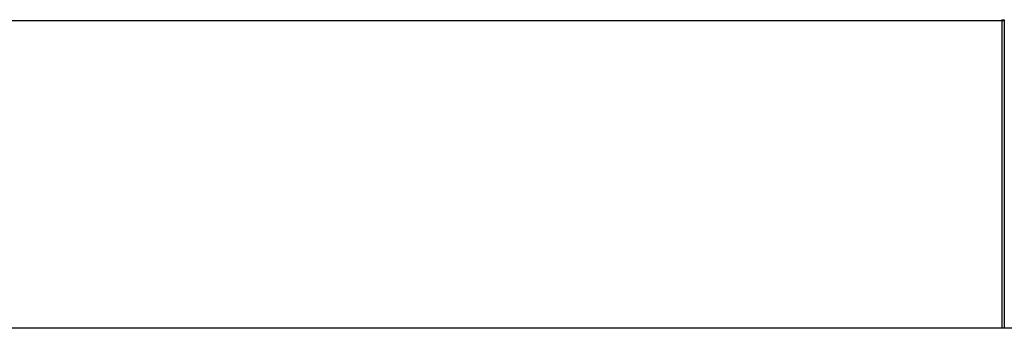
# Model space of a CAD drawing. Header units: millimetres. Extents: x 1805 to 4914, y -1594 to 860.
# Tile 417 of 656: x 4038.1 to 4058.9, y -1232.89 to -1226.37. Entities that reach past the tile are written whole.
import ezdxf

# ---------------------------------------------------------------- set-up
doc = ezdxf.new("R2010")
doc.units = ezdxf.units.MM
doc.layers.get('0').update_dxf_attribs({"linetype": 'CONTINUOUS'})

msp = doc.modelspace()

# ---------------------------------------------------------------- linework, layer by layer
at = {"linetype": 'Continuous'}
for p, q in [((3961.648, -1226.39), (4058.896, -1226.39)), ((4058.846, -1226.37), (4058.846, -1232.89)), ((4058.846, -1226.37), (4058.896, -1226.37)), ((4058.896, -1226.37), (4058.896, -1232.89)), ((4076.496, -1232.89), (3958.141, -1232.89))]:
    msp.add_line(p, q, dxfattribs=at)

doc.saveas('drawing.dxf')
